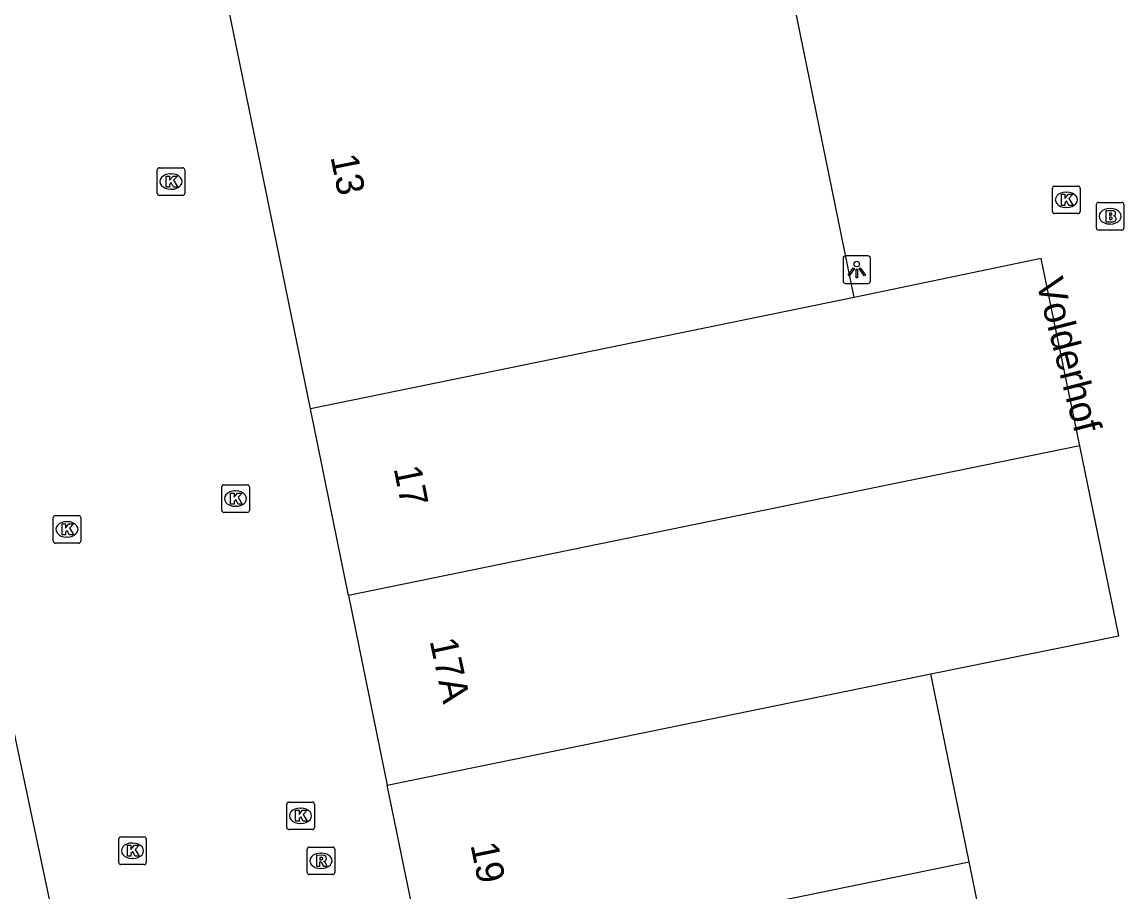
# Model space of a CAD drawing. Extents: x 161087 to 161922, y 382574 to 383873.
# Drawn here: x 161238.37 to 161278.35, y 383479.64 to 383511.19 of the extents above; entities that cross this region are included whole.
import ezdxf

# ---------------------------------------------------------------- set-up
doc = ezdxf.new("R2010")
doc.units = 0
for name, color, linetype in [('IMGEO_Brandkraan', 7, 'Continuous'), ('IMGEO_Kolk', 7, 'Continuous'), ('IMGEO_Lichtpunt', 7, 'Continuous'), ('IMGEO_Openbare_ruimte_label', 7, 'Continuous'), ('IMGEO_Pand', 7, 'Continuous'), ('IMGEO_Pand_nummerreeks', 7, 'Continuous'), ('IMGEO_Rioolput', 7, 'Continuous')]:
    doc.layers.add(name, color=color, linetype=linetype)

msp = doc.modelspace()

# ---------------------------------------------------------------- linework, layer by layer
at = {"layer": 'IMGEO_Brandkraan'}
for p, q in [((161277.346, 383503.715), (161277.346, 383504.567)), ((161277.421, 383504.641), (161278.273, 383504.641)), ((161278.347, 383504.567), (161278.347, 383503.715)), ((161277.834, 383504.421), (161277.859, 383504.421)), ((161278.273, 383503.641), (161277.421, 383503.641)), ((161277.857, 383503.861), (161277.832, 383503.861))]:
    msp.add_line(p, q, dxfattribs=at)
for points in [[(161277.346, 383503.715), (161277.346, 383504.567)], [(161277.421, 383504.641), (161278.273, 383504.641)], [(161278.347, 383504.567), (161278.347, 383503.715)], [(161277.694, 383504.341), (161277.694, 383503.941), (161277.907, 383503.941)], [(161277.925, 383504.341), (161277.694, 383504.341)], [(161277.873, 383504.26), (161277.819, 383504.26), (161277.819, 383504.184)], [(161277.819, 383504.184), (161277.872, 383504.184)], [(161277.881, 383504.108), (161277.819, 383504.108), (161277.819, 383504.027)], [(161278.273, 383503.641), (161277.421, 383503.641)], [(161277.819, 383504.027), (161277.881, 383504.027)]]:
    msp.add_lwpolyline(points, dxfattribs=at)
for centre, radius, start, end in [((161277.423, 383504.565), 0.0765, 91.552, 178.448), ((161277.423, 383504.565), 0.0765, 91.552, 178.448), ((161278.271, 383504.565), 0.0765, 1.552, 88.448), ((161278.271, 383504.565), 0.0765, 1.552, 88.448), ((161277.874, 383504.222), 0.0379, 267.8285, 90.9355), ((161277.882, 383504.067), 0.0404, 269.8759, 90.5077), ((161277.929, 383504.196), 0.145, 59.4692, 91.5367), ((161277.954, 383504.243), 0.0922, 285.5137, 58.1501), ((161277.959, 383504.051), 0.105, 301.3115, 78.989), ((161277.423, 383503.717), 0.0765, 181.552, 268.448), ((161277.423, 383503.717), 0.0765, 181.552, 268.448), ((161277.913, 383504.192), 0.251, 268.6676, 293.5347), ((161278.271, 383503.717), 0.0765, 271.552, 358.448), ((161278.271, 383503.717), 0.0765, 271.552, 358.448)]:
    msp.add_arc(centre, radius, start, end, dxfattribs=at)
for centre, major_axis, ratio, start_param, end_param in [((161277.833, 383504.141), (-0.387, 0.002), 0.722429, 4.712389, 7.853982), ((161277.858, 383504.141), (-0.39, 0.002), 0.717154, 1.570796, 4.712389)]:
    msp.add_ellipse(centre, major_axis=major_axis, ratio=ratio, start_param=start_param, end_param=end_param, dxfattribs=at)
at = {"layer": 'IMGEO_Kolk'}
for p, q in [((161243.27, 383504.975), (161243.27, 383505.827)), ((161243.345, 383505.901), (161244.197, 383505.901)), ((161243.758, 383505.681), (161243.783, 383505.681)), ((161244.271, 383505.827), (161244.271, 383504.975)), ((161275.832, 383505.238), (161276.684, 383505.238)), ((161244.197, 383504.901), (161243.345, 383504.901)), ((161243.781, 383505.121), (161243.756, 383505.121)), ((161275.757, 383504.312), (161275.757, 383505.164)), ((161276.245, 383505.018), (161276.27, 383505.018)), ((161276.758, 383505.164), (161276.758, 383504.312)), ((161276.268, 383504.458), (161276.243, 383504.458)), ((161276.684, 383504.238), (161275.832, 383504.238)), ((161245.613, 383493.476), (161245.613, 383494.328)), ((161245.688, 383494.402), (161246.54, 383494.402)), ((161246.101, 383494.182), (161246.126, 383494.182)), ((161246.614, 383494.328), (161246.614, 383493.476)), ((161239.57, 383493.286), (161240.422, 383493.286)), ((161246.54, 383493.402), (161245.688, 383493.402)), ((161246.124, 383493.622), (161246.099, 383493.622)), ((161239.495, 383492.36), (161239.495, 383493.212)), ((161239.983, 383493.066), (161240.008, 383493.066)), ((161240.496, 383493.212), (161240.496, 383492.36)), ((161240.006, 383492.506), (161239.981, 383492.506)), ((161240.422, 383492.286), (161239.57, 383492.286)), ((161248.046, 383482.898), (161248.898, 383482.898)), ((161247.971, 383481.972), (161247.971, 383482.824)), ((161248.459, 383482.678), (161248.484, 383482.678)), ((161248.972, 383482.824), (161248.972, 383481.972)), ((161248.482, 383482.118), (161248.457, 383482.118)), ((161248.898, 383481.898), (161248.046, 383481.898)), ((161241.873, 383480.704), (161241.873, 383481.556)), ((161241.948, 383481.63), (161242.8, 383481.63)), ((161242.361, 383481.41), (161242.386, 383481.41)), ((161242.874, 383481.556), (161242.874, 383480.704)), ((161242.384, 383480.85), (161242.359, 383480.85)), ((161242.8, 383480.63), (161241.948, 383480.63))]:
    msp.add_line(p, q, dxfattribs=at)
for points in [[(161243.27, 383504.975), (161243.27, 383505.827)], [(161243.345, 383505.901), (161244.197, 383505.901)], [(161244.271, 383505.827), (161244.271, 383504.975)], [(161243.591, 383505.601), (161243.714, 383505.601), (161243.714, 383505.45), (161243.844, 383505.601), (161244.008, 383505.601), (161243.862, 383505.45), (161244.015, 383505.201), (161243.863, 383505.201), (161243.778, 383505.365), (161243.714, 383505.298), (161243.714, 383505.201), (161243.591, 383505.201), (161243.591, 383505.601)], [(161275.832, 383505.238), (161276.684, 383505.238)], [(161244.197, 383504.901), (161243.345, 383504.901)], [(161275.757, 383504.312), (161275.757, 383505.164)], [(161276.078, 383504.938), (161276.201, 383504.938), (161276.201, 383504.787), (161276.331, 383504.938), (161276.495, 383504.938), (161276.349, 383504.787), (161276.502, 383504.538), (161276.35, 383504.538), (161276.265, 383504.702), (161276.201, 383504.635), (161276.201, 383504.538), (161276.078, 383504.538), (161276.078, 383504.938)], [(161276.758, 383505.164), (161276.758, 383504.312)], [(161276.684, 383504.238), (161275.832, 383504.238)], [(161245.613, 383493.476), (161245.613, 383494.328)], [(161245.688, 383494.402), (161246.54, 383494.402)], [(161245.934, 383494.102), (161246.057, 383494.102), (161246.057, 383493.951), (161246.187, 383494.102), (161246.351, 383494.102), (161246.205, 383493.951), (161246.358, 383493.702), (161246.206, 383493.702), (161246.121, 383493.866), (161246.057, 383493.799), (161246.057, 383493.702), (161245.934, 383493.702), (161245.934, 383494.102)], [(161246.614, 383494.328), (161246.614, 383493.476)], [(161239.57, 383493.286), (161240.422, 383493.286)], [(161246.54, 383493.402), (161245.688, 383493.402)], [(161239.495, 383492.36), (161239.495, 383493.212)], [(161239.816, 383492.986), (161239.939, 383492.986), (161239.939, 383492.835), (161240.069, 383492.986), (161240.233, 383492.986), (161240.087, 383492.835), (161240.24, 383492.586), (161240.088, 383492.586), (161240.003, 383492.75), (161239.939, 383492.683), (161239.939, 383492.586), (161239.816, 383492.586), (161239.816, 383492.986)], [(161240.496, 383493.212), (161240.496, 383492.36)], [(161240.422, 383492.286), (161239.57, 383492.286)], [(161248.046, 383482.898), (161248.898, 383482.898)], [(161247.971, 383481.972), (161247.971, 383482.824)], [(161248.292, 383482.598), (161248.415, 383482.598), (161248.415, 383482.447), (161248.545, 383482.598), (161248.709, 383482.598), (161248.563, 383482.447), (161248.716, 383482.198), (161248.564, 383482.198), (161248.479, 383482.362), (161248.415, 383482.295), (161248.415, 383482.198), (161248.292, 383482.198), (161248.292, 383482.598)], [(161248.972, 383482.824), (161248.972, 383481.972)], [(161248.898, 383481.898), (161248.046, 383481.898)], [(161241.873, 383480.704), (161241.873, 383481.556)], [(161241.948, 383481.63), (161242.8, 383481.63)], [(161242.194, 383481.33), (161242.317, 383481.33), (161242.317, 383481.179), (161242.447, 383481.33), (161242.611, 383481.33), (161242.465, 383481.179), (161242.618, 383480.93), (161242.466, 383480.93), (161242.381, 383481.094), (161242.317, 383481.027), (161242.317, 383480.93), (161242.194, 383480.93), (161242.194, 383481.33)], [(161242.874, 383481.556), (161242.874, 383480.704)], [(161242.8, 383480.63), (161241.948, 383480.63)]]:
    msp.add_lwpolyline(points, dxfattribs=at)
for centre, start, end in [((161243.347, 383505.825), 91.552, 178.448), ((161243.347, 383505.825), 91.552, 178.448), ((161244.195, 383505.825), 1.552, 88.448), ((161244.195, 383505.825), 1.552, 88.448), ((161275.834, 383505.162), 91.552, 178.448), ((161275.834, 383505.162), 91.552, 178.448), ((161276.682, 383505.162), 1.552, 88.448), ((161276.682, 383505.162), 1.552, 88.448), ((161243.347, 383504.977), 181.552, 268.448), ((161243.347, 383504.977), 181.552, 268.448), ((161244.195, 383504.977), 271.552, 358.448), ((161244.195, 383504.977), 271.552, 358.448), ((161275.834, 383504.314), 181.552, 268.448), ((161275.834, 383504.314), 181.552, 268.448), ((161276.682, 383504.314), 271.552, 358.448), ((161276.682, 383504.314), 271.552, 358.448), ((161245.69, 383494.326), 91.552, 178.448), ((161245.69, 383494.326), 91.552, 178.448), ((161246.538, 383494.326), 1.552, 88.448), ((161246.538, 383494.326), 1.552, 88.448), ((161239.572, 383493.21), 91.552, 178.448), ((161239.572, 383493.21), 91.552, 178.448), ((161240.42, 383493.21), 1.552, 88.448), ((161240.42, 383493.21), 1.552, 88.448), ((161245.69, 383493.478), 181.552, 268.448), ((161245.69, 383493.478), 181.552, 268.448), ((161246.538, 383493.478), 271.552, 358.448), ((161246.538, 383493.478), 271.552, 358.448), ((161239.572, 383492.362), 181.552, 268.448), ((161239.572, 383492.362), 181.552, 268.448), ((161240.42, 383492.362), 271.552, 358.448), ((161240.42, 383492.362), 271.552, 358.448), ((161248.048, 383482.822), 91.552, 178.448), ((161248.048, 383482.822), 91.552, 178.448), ((161248.896, 383482.822), 1.552, 88.448), ((161248.896, 383482.822), 1.552, 88.448), ((161248.048, 383481.974), 181.552, 268.448), ((161248.048, 383481.974), 181.552, 268.448), ((161248.896, 383481.974), 271.552, 358.448), ((161248.896, 383481.974), 271.552, 358.448), ((161241.95, 383481.554), 91.552, 178.448), ((161241.95, 383481.554), 91.552, 178.448), ((161242.798, 383481.554), 1.552, 88.448), ((161242.798, 383481.554), 1.552, 88.448), ((161241.95, 383480.706), 181.552, 268.448), ((161241.95, 383480.706), 181.552, 268.448), ((161242.798, 383480.706), 271.552, 358.448), ((161242.798, 383480.706), 271.552, 358.448)]:
    msp.add_arc(centre, 0.0765, start, end, dxfattribs=at)
for centre, major_axis, ratio, start_param, end_param in [((161243.757, 383505.401), (-0.387, 0.002), 0.722429, 4.712389, 7.853982), ((161243.782, 383505.401), (-0.39, 0.002), 0.717154, 1.570796, 4.712389), ((161276.244, 383504.738), (-0.387, 0.002), 0.722429, 4.712389, 7.853982), ((161276.269, 383504.738), (-0.39, 0.002), 0.717154, 1.570796, 4.712389), ((161246.1, 383493.902), (-0.387, 0.002), 0.722429, 4.712389, 7.853982), ((161246.125, 383493.902), (-0.39, 0.002), 0.717154, 1.570796, 4.712389), ((161239.982, 383492.786), (-0.387, 0.002), 0.722429, 4.712389, 7.853982), ((161240.007, 383492.786), (-0.39, 0.002), 0.717154, 1.570796, 4.712389), ((161248.458, 383482.398), (-0.387, 0.002), 0.722429, 4.712389, 7.853982), ((161248.483, 383482.398), (-0.39, 0.002), 0.717154, 1.570796, 4.712389), ((161242.36, 383481.13), (-0.387, 0.002), 0.722429, 4.712389, 7.853982), ((161242.385, 383481.13), (-0.39, 0.002), 0.717154, 1.570796, 4.712389)]:
    msp.add_ellipse(centre, major_axis=major_axis, ratio=ratio, start_param=start_param, end_param=end_param, dxfattribs=at)
at = {"layer": 'IMGEO_Lichtpunt'}
for p, q in [((161268.154, 383502.61), (161268.154, 383501.803)), ((161268.154, 383502.61), (161268.154, 383501.803)), ((161269.056, 383502.705), (161268.248, 383502.705)), ((161269.056, 383502.705), (161268.248, 383502.705)), ((161269.15, 383501.803), (161269.15, 383502.61)), ((161269.15, 383501.803), (161269.15, 383502.61)), ((161268.248, 383501.709), (161269.056, 383501.709)), ((161268.248, 383501.709), (161269.056, 383501.709))]:
    msp.add_line(p, q, dxfattribs=at)
for points in [[(161268.528, 383502.274), (161268.567, 383502.246), (161268.379, 383501.984), (161268.341, 383502.011), (161268.528, 383502.274)], [(161268.63, 383502.226), (161268.677, 383502.226), (161268.677, 383501.904), (161268.63, 383501.904), (161268.63, 383502.226)], [(161268.74, 383502.246), (161268.778, 383502.273), (161268.965, 383502.011), (161268.926, 383501.983), (161268.74, 383502.246)]]:
    msp.add_lwpolyline(points, dxfattribs=at)
msp.add_circle((161268.653, 383502.408), 0.0994, dxfattribs=at)
for centre, start, end in [((161268.248, 383502.61), 90, 180), ((161268.248, 383502.61), 90, 180), ((161269.056, 383502.61), 0, 90), ((161269.056, 383502.61), 0, 90), ((161268.248, 383501.803), 180, 270), ((161268.248, 383501.803), 180, 270), ((161269.056, 383501.803), 270, 0), ((161269.056, 383501.803), 270, 360)]:
    msp.add_arc(centre, 0.0946, start, end, dxfattribs=at)
at = {"layer": 'IMGEO_Pand'}
for points in [[(161268.558, 383501.196), (161265.343, 383516.946)], [(161248.83, 383497.16), (161248.747, 383497.567), (161248.25, 383500), (161245.726, 383512.367), (161245.616, 383512.91)], [(161276.749, 383495.819), (161275.338, 383502.609), (161268.558, 383501.196)], [(161268.558, 383501.196), (161262.711, 383500), (161248.83, 383497.16)], [(161250.213, 383490.393), (161248.83, 383497.16)], [(161276.749, 383495.819), (161269.939, 383494.428), (161250.213, 383490.393)], [(161271.343, 383487.55), (161278.16, 383488.928), (161276.752, 383495.82), (161276.749, 383495.819)], [(161250.213, 383490.393), (161251.618, 383483.514)], [(161251.618, 383483.514), (161271.343, 383487.55)], [(161272.736, 383480.727), (161271.343, 383487.55)], [(161237.981, 383485.845), (161239.444, 383478.911)], [(161253.012, 383476.692), (161251.618, 383483.514)], [(161253.012, 383476.692), (161272.736, 383480.727)], [(161274.113, 383473.983), (161272.736, 383480.727)]]:
    msp.add_lwpolyline(points, dxfattribs=at)
at = {"layer": 'IMGEO_Rioolput'}
for p, q in [((161248.786, 383481.266), (161249.638, 383481.266)), ((161248.711, 383480.34), (161248.711, 383481.192)), ((161249.199, 383481.046), (161249.224, 383481.046)), ((161249.712, 383481.192), (161249.712, 383480.34)), ((161249.222, 383480.486), (161249.197, 383480.486)), ((161249.638, 383480.266), (161248.786, 383480.266))]:
    msp.add_line(p, q, dxfattribs=at)
for points in [[(161248.786, 383481.266), (161249.638, 383481.266)], [(161248.711, 383480.34), (161248.711, 383481.192)], [(161249.3, 383480.964), (161249.048, 383480.966), (161249.048, 383480.566)], [(161249.226, 383480.885), (161249.172, 383480.885), (161249.172, 383480.804)], [(161249.712, 383481.192), (161249.712, 383480.34)], [(161249.048, 383480.566), (161249.172, 383480.566), (161249.172, 383480.728), (161249.183, 383480.728)], [(161249.172, 383480.804), (161249.224, 383480.804)], [(161249.23, 383480.699), (161249.301, 383480.566), (161249.441, 383480.566), (161249.376, 383480.692)], [(161249.638, 383480.266), (161248.786, 383480.266)]]:
    msp.add_lwpolyline(points, dxfattribs=at)
for centre, radius, start, end in [((161248.788, 383481.19), 0.0765, 91.552, 178.448), ((161248.788, 383481.19), 0.0765, 91.552, 178.448), ((161249.636, 383481.19), 0.0765, 1.552, 88.448), ((161249.636, 383481.19), 0.0765, 1.552, 88.448), ((161249.232, 383480.789), 0.0964, 77.0061, 93.1865), ((161249.246, 383480.846), 0.0378, 276.6634, 79.6772), ((161249.299, 383480.854), 0.109, 350.3612, 89.416), ((161249.182, 383480.675), 0.0533, 26.0293, 88.6989), ((161249.208, 383480.993), 0.19, 274.7715, 282.9687), ((161249.297, 383480.854), 0.112, 277.5842, 350.9817), ((161249.281, 383480.639), 0.108, 29.5134, 73.7905), ((161248.788, 383480.342), 0.0765, 181.552, 268.448), ((161248.788, 383480.342), 0.0765, 181.552, 268.448), ((161249.636, 383480.342), 0.0765, 271.552, 358.448), ((161249.636, 383480.342), 0.0765, 271.552, 358.448)]:
    msp.add_arc(centre, radius, start, end, dxfattribs=at)
for centre, major_axis, ratio, start_param, end_param in [((161249.198, 383480.766), (-0.387, 0.002), 0.722429, 4.712389, 7.853982), ((161249.223, 383480.766), (-0.39, 0.002), 0.717154, 1.570796, 4.712389)]:
    msp.add_ellipse(centre, major_axis=major_axis, ratio=ratio, start_param=start_param, end_param=end_param, dxfattribs=at)

# ---------------------------------------------------------------- texts
at = {"layer": 'IMGEO_Openbare_ruimte_label'}
msp.add_text('Volderhof', height=1, rotation=284.3558, dxfattribs=at).set_placement((161275.154, 383501.769))
at = {"layer": 'IMGEO_Pand_nummerreeks'}
for s, rotation, p in [('13', 281.4246, (161249.554, 383506.298)), ('17', 281.5449, (161251.844, 383495.001)), ('17A', 282.2095, (161253.15, 383488.746)), ('19', 281.5449, (161254.634, 383481.343))]:
    msp.add_text(s, height=1, rotation=rotation, dxfattribs=at).set_placement(p)

doc.saveas('drawing.dxf')
